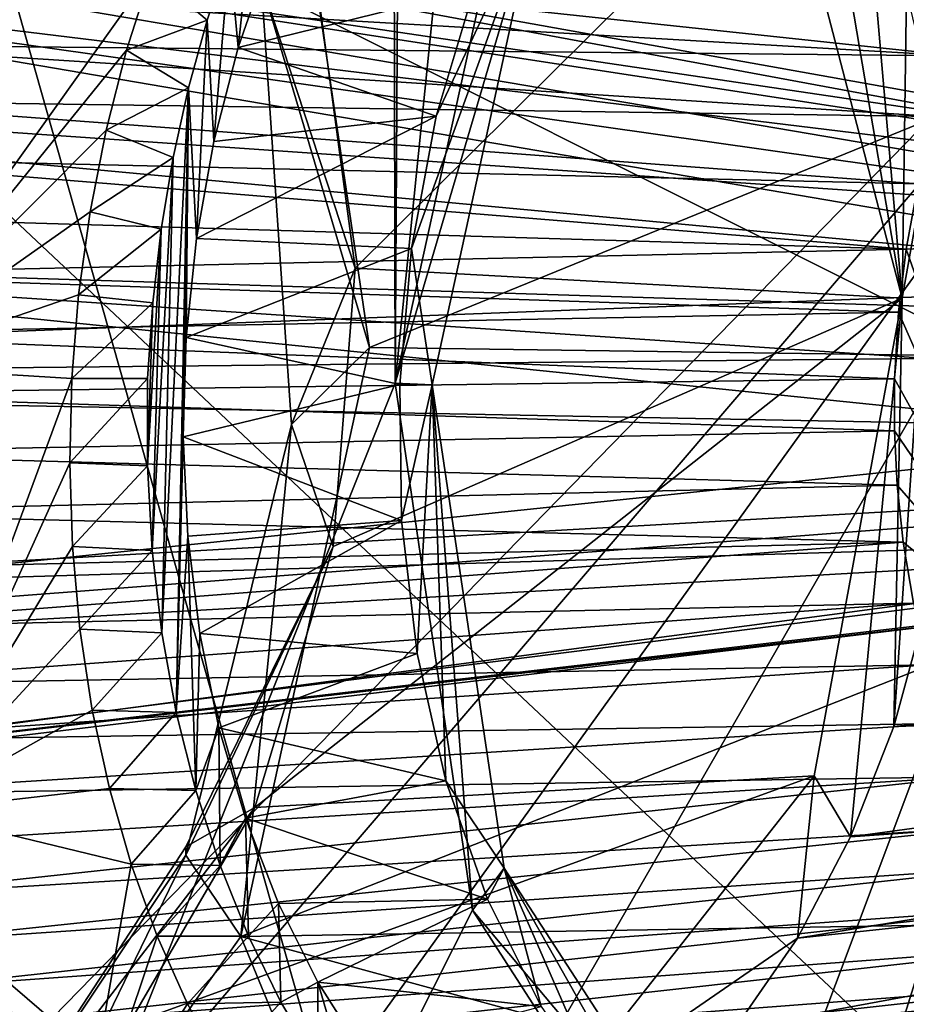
# Model space of a CAD drawing. Header units: metres. Extents: x -150 to 307, y -550 to 84.
# Tile 764 of 1056: x 230.99 to 232.96, y -12.51 to -10.33. Entities that reach past the tile are written whole.
import ezdxf

# ---------------------------------------------------------------- set-up
doc = ezdxf.new("R2010")
doc.units = ezdxf.units.M
doc.layers.add('solid_26006363', color=7, linetype='CONTINUOUS')

msp = doc.modelspace()

# ---------------------------------------------------------------- linework, layer by layer
at = {"layer": 'solid_26006363'}
for points in [[(231.821274, -11.13535, 906.658081), (231.887558, 0.003874, 906.296265), (232.955582, 0.032667, 907.429626)], [(232.079483, -9.963253, 906.844116), (231.821274, -11.13535, 906.658081), (232.955582, 0.032667, 907.429626)], [(229.176407, -9.081716, 939.973938), (229.99118, 0.000344, 940.69989), (245.823288, -11.224192, 949.513977)], [(229.99118, 0.000344, 940.69989), (246.654556, 0, 950.254578), (245.823288, -11.224192, 949.513977)], [(231.821274, -11.13535, 906.658081), (231.798233, -0.956543, 906.205505), (231.887558, 0.003874, 906.296265)], [(228.92836, -18.3787, 904.41925), (231.538284, -1.846836, 905.941406), (231.798233, -0.956543, 906.205505)], [(231.821274, -11.13535, 906.658081), (228.92836, -18.3787, 904.41925), (231.798233, -0.956543, 906.205505)], [(228.92836, -18.3787, 904.41925), (231.126663, -2.608949, 905.523438), (231.538284, -1.846836, 905.941406)], [(228.92836, -18.3787, 904.41925), (230.590988, -3.193463, 904.979858), (231.126663, -2.608949, 905.523438)], [(230.704575, -12.907818, 915.184753), (233.84108, -9.693657, 918.493286), (229.914856, -6.909317, 913.890198)], [(226.778427, -17.64673, 937.837463), (229.176407, -9.081716, 939.973938), (243.263184, -22.325003, 947.232971)], [(229.176407, -9.081716, 939.973938), (245.823288, -11.224192, 949.513977), (244.751938, -16.872917, 948.559448)], [(229.176407, -9.081716, 939.973938), (244.751938, -16.872917, 948.559448), (243.263184, -22.325003, 947.232971)], [(227.986526, -11.174596, 940.932434), (232.178726, -14.522954, 943.607666), (230.810181, -9.695123, 942.917969)], [(230.704575, -12.907818, 915.184753), (231.349457, -12.601836, 915.875549), (233.84108, -9.693657, 918.493286)], [(230.810181, -9.695123, 942.917969), (232.178726, -14.522954, 943.607666), (234.082382, -9.956576, 945.067505)], [(231.685852, -12.684347, 916.260376), (233.84108, -9.693657, 918.493286), (231.349457, -12.601836, 915.875549)], [(231.685852, -12.684347, 916.260376), (231.979095, -12.922008, 916.612305), (233.84108, -9.693657, 918.493286)], [(231.979095, -12.922008, 916.612305), (232.325256, -13.732337, 917.079651), (233.84108, -9.693657, 918.493286)], [(232.272293, -14.716175, 917.11731), (232.318146, -18.320107, 917.583191), (233.84108, -9.693657, 918.493286)], [(232.325256, -13.732337, 917.079651), (232.272293, -14.716175, 917.11731), (233.84108, -9.693657, 918.493286)], [(232.318146, -18.320107, 917.583191), (233.002869, -18.623207, 918.396973), (233.84108, -9.693657, 918.493286)], [(231.52388, -10.243747, 913.439819), (231.569366, -9.734854, 913.646667), (231.76413, -11.05602, 913.959351)], [(231.76413, -11.05602, 913.959351), (231.569366, -9.734854, 913.646667), (234.849518, -9.799221, 917.370361)], [(234.162216, -10.701936, 907.605164), (229.139526, -9.803283, 913.217468), (228.622665, -9.881258, 912.664795)], [(234.277756, -10.755065, 907.708069), (229.5681, -10.180103, 913.71051), (229.139526, -9.803283, 913.217468)], [(234.277756, -10.755065, 907.708069), (229.139526, -9.803283, 913.217468), (234.162216, -10.701936, 907.605164)], [(231.76413, -11.05602, 913.959351), (234.849518, -9.799221, 917.370361), (234.69664, -11.097135, 917.285706)], [(232.751617, -9.798073, 911.230591), (232.68364, -9.936358, 911.165771), (232.947159, -10.946714, 911.528442)], [(232.866287, -10.02001, 911.371704), (232.751617, -9.798073, 911.230591), (232.947159, -10.946714, 911.528442)], [(233.9272, -10.783241, 907.395752), (228.622665, -9.881258, 912.664795), (228.220383, -10.388286, 912.270203)], [(234.039429, -10.711212, 907.495728), (228.622665, -9.881258, 912.664795), (233.9272, -10.783241, 907.395752)], [(234.162216, -10.701936, 907.605164), (228.622665, -9.881258, 912.664795), (234.039429, -10.711212, 907.495728)], [(232.68364, -9.936358, 911.165771), (231.651627, -10.279539, 912.963501), (231.732361, -10.879942, 913.112183)], [(232.947159, -10.946714, 911.528442), (232.68364, -9.936358, 911.165771), (231.732361, -10.879942, 913.112183)], [(232.139496, -10.056274, 907.009155), (231.821274, -11.13535, 906.658081), (232.079483, -9.963253, 906.844116)], [(232.178726, -14.522954, 943.607666), (235.26825, -13.390241, 945.670593), (234.082382, -9.956576, 945.067505)], [(232.956818, -10.26596, 911.488525), (232.866287, -10.02001, 911.371704), (232.947159, -10.946714, 911.528442)], [(231.5103, -10.041567, 907.704712), (231.453568, -10.182792, 907.654663), (231.47261, -10.390056, 907.689697)], [(231.5103, -10.041567, 907.704712), (231.47261, -10.390056, 907.689697), (231.541809, -10.189455, 907.748535)], [(232.139496, -10.056274, 907.009155), (231.903183, -11.139216, 906.843567), (231.821274, -11.13535, 906.658081)], [(231.857178, -10.836549, 907.062561), (231.903183, -11.139216, 906.843567), (232.139496, -10.056274, 907.009155)], [(231.912521, -10.542612, 907.096985), (231.857178, -10.836549, 907.062561), (232.139496, -10.056274, 907.009155)], [(231.996399, -10.260385, 907.164124), (231.912521, -10.542612, 907.096985), (232.139496, -10.056274, 907.009155)], [(231.279556, -10.224128, 907.810181), (230.859283, -10.115918, 908.107727), (230.656448, -11.097858, 907.985596)], [(233.064667, -10.408668, 906.541504), (230.584808, -10.264628, 908.928406), (230.631561, -10.149052, 908.969666)], [(233.111633, -10.292214, 906.583069), (233.064667, -10.408668, 906.541504), (230.631561, -10.149052, 908.969666)], [(234.425278, -11.009584, 907.839539), (229.751144, -10.862648, 913.961792), (229.5681, -10.180103, 913.71051)], [(234.369888, -10.862524, 907.790161), (229.5681, -10.180103, 913.71051), (234.277756, -10.755065, 907.708069)], [(234.425278, -11.009584, 907.839539), (229.5681, -10.180103, 913.71051), (234.369888, -10.862524, 907.790161)], [(231.279556, -10.224128, 907.810181), (231.403824, -10.32944, 907.61261), (231.453568, -10.182792, 907.654663)], [(231.453568, -10.182792, 907.654663), (231.403824, -10.32944, 907.61261), (231.418381, -10.59911, 907.647766)], [(231.453568, -10.182792, 907.654663), (231.418381, -10.59911, 907.647766), (231.47261, -10.390056, 907.689697)], [(231.541809, -10.189455, 907.748535), (231.47261, -10.390056, 907.689697), (231.996399, -10.260385, 907.164124)], [(231.224518, -10.396275, 907.766235), (231.279556, -10.224128, 907.810181), (230.656448, -11.097858, 907.985596)], [(231.224518, -10.396275, 907.766235), (231.403824, -10.32944, 907.61261), (231.279556, -10.224128, 907.810181)], [(231.590988, -11.227314, 913.599548), (231.52388, -10.243747, 913.439819), (231.76413, -11.05602, 913.959351)], [(231.732361, -10.879942, 913.112183), (231.52388, -10.243747, 913.439819), (231.590988, -11.227314, 913.599548)], [(231.732361, -10.879942, 913.112183), (231.651627, -10.279539, 912.963501), (231.52388, -10.243747, 913.439819)], [(233.064667, -10.408668, 906.541504), (230.543304, -10.384243, 908.893066), (230.584808, -10.264628, 908.928406)], [(231.47261, -10.390056, 907.689697), (231.912521, -10.542612, 907.096985), (231.996399, -10.260385, 907.164124)], [(233.021179, -10.530625, 911.578491), (232.956818, -10.26596, 911.488525), (232.947159, -10.946714, 911.528442)], [(231.224518, -10.396275, 907.766235), (231.362106, -10.479741, 907.579529), (231.403824, -10.32944, 907.61261)], [(231.403824, -10.32944, 907.61261), (231.362106, -10.479741, 907.579529), (231.3797, -10.81438, 907.622986)], [(231.403824, -10.32944, 907.61261), (231.3797, -10.81438, 907.622986), (231.418381, -10.59911, 907.647766)], [(233.842621, -10.91079, 907.320374), (228.220383, -10.388286, 912.270203), (228.086258, -11.130485, 912.184326)], [(233.9272, -10.783241, 907.395752), (228.220383, -10.388286, 912.270203), (233.842621, -10.91079, 907.320374)], [(233.020355, -10.543189, 906.503662), (230.507263, -10.507519, 908.863953), (230.543304, -10.384243, 908.893066)], [(233.064667, -10.408668, 906.541504), (233.020355, -10.543189, 906.503662), (230.543304, -10.384243, 908.893066)], [(231.179138, -10.573712, 907.734253), (231.224518, -10.396275, 907.766235), (230.656448, -11.097858, 907.985596)], [(231.179138, -10.573712, 907.734253), (231.362106, -10.479741, 907.579529), (231.224518, -10.396275, 907.766235)], [(231.47261, -10.390056, 907.689697), (231.418381, -10.59911, 907.647766), (231.912521, -10.542612, 907.096985)], [(231.179138, -10.573712, 907.734253), (231.328217, -10.634063, 907.555115), (231.362106, -10.479741, 907.579529)], [(231.362106, -10.479741, 907.579529), (231.30278, -11.689418, 907.610596), (231.334869, -11.866434, 907.658997)], [(231.362106, -10.479741, 907.579529), (231.328217, -10.634063, 907.555115), (231.30278, -11.689418, 907.610596)], [(231.362106, -10.479741, 907.579529), (231.334869, -11.866434, 907.658997), (231.350647, -11.254686, 907.626282)], [(231.362106, -10.479741, 907.579529), (231.350647, -11.254686, 907.626282), (231.356995, -11.033672, 907.615723)], [(231.362106, -10.479741, 907.579529), (231.356995, -11.033672, 907.615723), (231.3797, -10.81438, 907.622986)], [(232.982361, -10.692386, 906.473145), (230.476898, -10.633924, 908.841187), (230.507263, -10.507519, 908.863953)], [(233.020355, -10.543189, 906.503662), (232.982361, -10.692386, 906.473145), (230.507263, -10.507519, 908.863953)], [(232.928223, -11.897611, 911.583679), (233.021179, -10.530625, 911.578491), (232.947159, -10.946714, 911.528442)], [(232.928223, -11.897611, 911.583679), (232.999817, -11.637042, 911.640808), (233.021179, -10.530625, 911.578491)], [(231.3797, -10.81438, 907.622986), (231.857178, -10.836549, 907.062561), (231.912521, -10.542612, 907.096985)], [(231.418381, -10.59911, 907.647766), (231.3797, -10.81438, 907.622986), (231.912521, -10.542612, 907.096985)], [(231.143631, -10.755228, 907.714355), (231.179138, -10.573712, 907.734253), (230.656448, -11.097858, 907.985596)], [(231.143631, -10.755228, 907.714355), (231.328217, -10.634063, 907.555115), (231.179138, -10.573712, 907.734253)], [(232.955612, -10.837691, 906.454041), (230.452332, -10.762883, 908.824951), (230.476898, -10.633924, 908.841187)], [(232.982361, -10.692386, 906.473145), (232.955612, -10.837691, 906.454041), (230.476898, -10.633924, 908.841187)], [(231.143631, -10.755228, 907.714355), (231.301758, -10.793054, 907.539124), (231.328217, -10.634063, 907.555115)], [(231.328217, -10.634063, 907.555115), (231.281509, -11.506959, 907.573364), (231.30278, -11.689418, 907.610596)], [(231.328217, -10.634063, 907.555115), (231.301758, -10.793054, 907.539124), (231.281509, -11.506959, 907.573364)], [(233.247162, -10.824629, 906.347778), (232.955612, -10.837691, 906.454041), (232.982361, -10.692386, 906.473145)], [(232.955612, -10.837691, 906.454041), (230.43367, -10.893947, 908.815186), (230.452332, -10.762883, 908.824951)], [(231.11821, -10.939449, 907.706604), (231.143631, -10.755228, 907.714355), (230.656448, -11.097858, 907.985596)], [(231.11821, -10.939449, 907.706604), (231.301758, -10.793054, 907.539124), (231.143631, -10.755228, 907.714355)], [(231.11821, -10.939449, 907.706604), (231.282745, -10.956702, 907.531494), (231.301758, -10.793054, 907.539124)], [(231.301758, -10.793054, 907.539124), (231.270981, -11.31881, 907.547241), (231.281509, -11.506959, 907.573364)], [(231.301758, -10.793054, 907.539124), (231.282745, -10.956702, 907.531494), (231.270981, -11.31881, 907.547241)], [(231.3797, -10.81438, 907.622986), (231.356995, -11.033672, 907.615723), (231.857178, -10.836549, 907.062561)], [(232.955612, -10.837691, 906.454041), (232.938797, -10.977802, 906.444824), (230.43367, -10.893947, 908.815186)], [(231.356995, -11.033672, 907.615723), (231.831192, -11.13813, 907.061279), (231.857178, -10.836549, 907.062561)], [(231.857178, -10.836549, 907.062561), (231.831192, -11.13813, 907.061279), (231.903183, -11.139216, 906.843567)], [(233.282028, -11.758926, 906.457703), (232.938797, -10.977802, 906.444824), (232.955612, -10.837691, 906.454041)], [(233.247162, -10.824629, 906.347778), (233.282028, -11.758926, 906.457703), (232.955612, -10.837691, 906.454041)], [(234.394638, -11.337644, 907.812195), (229.617462, -11.607019, 913.875366), (229.751144, -10.862648, 913.961792)], [(234.434814, -11.175767, 907.848022), (229.751144, -10.862648, 913.961792), (234.425278, -11.009584, 907.839539)], [(234.394638, -11.337644, 907.812195), (229.751144, -10.862648, 913.961792), (234.434814, -11.175767, 907.848022)], [(231.683716, -11.49825, 913.115845), (231.732361, -10.879942, 913.112183), (231.590988, -11.227314, 913.599548)], [(232.947159, -10.946714, 911.528442), (231.732361, -10.879942, 913.112183), (231.683716, -11.49825, 913.115845)], [(232.938797, -10.977802, 906.444824), (230.421082, -11.026245, 908.812073), (230.43367, -10.893947, 908.815186)], [(233.802444, -11.072666, 907.284607), (233.842621, -10.91079, 907.320374), (228.086258, -11.130485, 912.184326)], [(231.11821, -10.939449, 907.706604), (230.656448, -11.097858, 907.985596), (231.103119, -11.124987, 907.711243)], [(231.11821, -10.939449, 907.706604), (231.103119, -11.124987, 907.711243), (231.282745, -10.956702, 907.531494)], [(232.947159, -10.946714, 911.528442), (231.683716, -11.49825, 913.115845), (231.509827, -12.077323, 912.975952)], [(232.947159, -10.946714, 911.528442), (231.509827, -12.077323, 912.975952), (232.751862, -12.007283, 911.399536)], [(232.832474, -12.142522, 911.499268), (232.947159, -10.946714, 911.528442), (232.751862, -12.007283, 911.399536)], [(232.832474, -12.142522, 911.499268), (232.928223, -11.897611, 911.583679), (232.947159, -10.946714, 911.528442)], [(231.103119, -11.124987, 907.711243), (231.271179, -11.124996, 907.532288), (231.282745, -10.956702, 907.531494)], [(231.282745, -10.956702, 907.531494), (231.271179, -11.124996, 907.532288), (231.270981, -11.31881, 907.547241)], [(232.938797, -10.977802, 906.444824), (232.930313, -11.125387, 906.444458), (230.421082, -11.026245, 908.812073)], [(233.282028, -11.758926, 906.457703), (232.930313, -11.125387, 906.444458), (232.938797, -10.977802, 906.444824)], [(232.930313, -11.125387, 906.444458), (230.414688, -11.158768, 908.815613), (230.421082, -11.026245, 908.812073)], [(231.356995, -11.033672, 907.615723), (231.350647, -11.254686, 907.626282), (231.831192, -11.13813, 907.061279)], [(231.478439, -12.363503, 913.751404), (231.76413, -11.05602, 913.959351), (234.69664, -11.097135, 917.285706)], [(231.590988, -11.227314, 913.599548), (231.76413, -11.05602, 913.959351), (231.478439, -12.363503, 913.751404)], [(233.802444, -11.072666, 907.284607), (228.086258, -11.130485, 912.184326), (233.811981, -11.238849, 907.293091)], [(230.656448, -11.097858, 907.985596), (230.748444, -12.08591, 908.199402), (231.103119, -11.124987, 907.711243)], [(231.478439, -12.363503, 913.751404), (234.69664, -11.097135, 917.285706), (234.911011, -12.307276, 917.630127)], [(232.930313, -11.125387, 906.444458), (232.930206, -11.241419, 906.450928), (230.414688, -11.158768, 908.815613)], [(230.748444, -12.08591, 908.199402), (231.098358, -11.312141, 907.728699), (231.103119, -11.124987, 907.711243)], [(231.103119, -11.124987, 907.711243), (231.098358, -11.312141, 907.728699), (231.271179, -11.124996, 907.532288)], [(231.098358, -11.312141, 907.728699), (231.270981, -11.31881, 907.547241), (231.271179, -11.124996, 907.532288)], [(233.282028, -11.758926, 906.457703), (232.930206, -11.241419, 906.450928), (232.930313, -11.125387, 906.444458)], [(233.811981, -11.238849, 907.293091), (228.086258, -11.130485, 912.184326), (228.270142, -11.816471, 912.437195)], [(231.821274, -11.13535, 906.658081), (231.992523, -12.305142, 906.933716), (228.92836, -18.3787, 904.41925)], [(231.350647, -11.254686, 907.626282), (231.835495, -11.44042, 907.093567), (231.831192, -11.13813, 907.061279)], [(231.903183, -11.139216, 906.843567), (231.992523, -12.305142, 906.933716), (231.821274, -11.13535, 906.658081)], [(231.831192, -11.13813, 907.061279), (231.835495, -11.44042, 907.093567), (231.903183, -11.139216, 906.843567)], [(231.835495, -11.44042, 907.093567), (231.869843, -11.735835, 907.158386), (231.903183, -11.139216, 906.843567)], [(231.869843, -11.735835, 907.158386), (231.933914, -12.017959, 907.254822), (231.903183, -11.139216, 906.843567)], [(231.903183, -11.139216, 906.843567), (232.063416, -12.21225, 907.110901), (231.992523, -12.305142, 906.933716)], [(231.933914, -12.017959, 907.254822), (232.063416, -12.21225, 907.110901), (231.903183, -11.139216, 906.843567)], [(232.930206, -11.241419, 906.450928), (230.41449, -11.291026, 908.825867), (230.414688, -11.158768, 908.815613)], [(227.986526, -11.174596, 940.932434), (229.450043, -16.739889, 941.646545), (232.178726, -14.522954, 943.607666)], [(231.356125, -12.183289, 913.420898), (231.590988, -11.227314, 913.599548), (231.478439, -12.363503, 913.751404)], [(231.683716, -11.49825, 913.115845), (231.590988, -11.227314, 913.599548), (231.356125, -12.183289, 913.420898)], [(233.811981, -11.238849, 907.293091), (228.270142, -11.816471, 912.437195), (233.867371, -11.385909, 907.342468)], [(232.930206, -11.241419, 906.450928), (232.936249, -11.361664, 906.463989), (230.41449, -11.291026, 908.825867)], [(231.334869, -11.866434, 907.658997), (231.360733, -11.474628, 907.654358), (231.350647, -11.254686, 907.626282)], [(231.350647, -11.254686, 907.626282), (231.360733, -11.474628, 907.654358), (231.835495, -11.44042, 907.093567)], [(233.282028, -11.758926, 906.457703), (232.936249, -11.361664, 906.463989), (232.930206, -11.241419, 906.450928)], [(232.936249, -11.361664, 906.463989), (230.420471, -11.422311, 908.842712), (230.41449, -11.291026, 908.825867)], [(230.748444, -12.08591, 908.199402), (231.104385, -11.49817, 907.758423), (231.098358, -11.312141, 907.728699)], [(231.098358, -11.312141, 907.728699), (231.104385, -11.49817, 907.758423), (231.270981, -11.31881, 907.547241)], [(231.104385, -11.49817, 907.758423), (231.281509, -11.506959, 907.573364), (231.270981, -11.31881, 907.547241)], [(234.310059, -11.465193, 907.736877), (229.617462, -11.607019, 913.875366), (234.394638, -11.337644, 907.812195)], [(232.936249, -11.361664, 906.463989), (232.94957, -11.488325, 906.484863), (230.420471, -11.422311, 908.842712)], [(233.282028, -11.758926, 906.457703), (232.94957, -11.488325, 906.484863), (232.936249, -11.361664, 906.463989)], [(233.867371, -11.385909, 907.342468), (228.270142, -11.816471, 912.437195), (233.959503, -11.493368, 907.424561)], [(232.94957, -11.488325, 906.484863), (230.432571, -11.552055, 908.866028), (230.420471, -11.422311, 908.842712)], [(231.360733, -11.474628, 907.654358), (231.387177, -11.691019, 907.699829), (231.835495, -11.44042, 907.093567)], [(231.387177, -11.691019, 907.699829), (231.869843, -11.735835, 907.158386), (231.835495, -11.44042, 907.093567)], [(234.310059, -11.465193, 907.736877), (229.217499, -12.112364, 913.48291), (229.617462, -11.607019, 913.875366)], [(234.19783, -11.537221, 907.636902), (229.217499, -12.112364, 913.48291), (234.310059, -11.465193, 907.736877)], [(231.334869, -11.866434, 907.658997), (231.378342, -12.039463, 907.71936), (231.360733, -11.474628, 907.654358)], [(231.378342, -12.039463, 907.71936), (231.387177, -11.691019, 907.699829), (231.360733, -11.474628, 907.654358)], [(233.959503, -11.493368, 907.424561), (228.270142, -11.816471, 912.437195), (228.701187, -12.192594, 912.931946)], [(233.959503, -11.493368, 907.424561), (228.701187, -12.192594, 912.931946), (234.075043, -11.546497, 907.527466)], [(232.94957, -11.488325, 906.484863), (230.450836, -11.680161, 908.895813), (230.432571, -11.552055, 908.866028)], [(232.94957, -11.488325, 906.484863), (232.972061, -11.623502, 906.515625), (230.450836, -11.680161, 908.895813)], [(230.748444, -12.08591, 908.199402), (231.121155, -11.681684, 907.800232), (231.104385, -11.49817, 907.758423)], [(231.104385, -11.49817, 907.758423), (231.121155, -11.681684, 907.800232), (231.281509, -11.506959, 907.573364)], [(231.356628, -12.164496, 913.371704), (231.683716, -11.49825, 913.115845), (231.356125, -12.183289, 913.420898)], [(231.356628, -12.164496, 913.371704), (231.509827, -12.077323, 912.975952), (231.683716, -11.49825, 913.115845)], [(233.282028, -11.758926, 906.457703), (232.972061, -11.623502, 906.515625), (232.94957, -11.488325, 906.484863)], [(231.121155, -11.681684, 907.800232), (231.30278, -11.689418, 907.610596), (231.281509, -11.506959, 907.573364)], [(234.075043, -11.546497, 907.527466), (229.217499, -12.112364, 913.48291), (234.19783, -11.537221, 907.636902)], [(234.075043, -11.546497, 907.527466), (228.701187, -12.192594, 912.931946), (229.217499, -12.112364, 913.48291)], [(232.972061, -11.623502, 906.515625), (230.475296, -11.806187, 908.932129), (230.450836, -11.680161, 908.895813)], [(232.972061, -11.623502, 906.515625), (233.004257, -11.760604, 906.556519), (230.475296, -11.806187, 908.932129)], [(235.130661, -11.676764, 908.735718), (232.999817, -11.637042, 911.640808), (232.928223, -11.897611, 911.583679)], [(230.748444, -12.08591, 908.199402), (231.148575, -11.861287, 907.854004), (231.121155, -11.681684, 907.800232)], [(231.121155, -11.681684, 907.800232), (231.148575, -11.861287, 907.854004), (231.30278, -11.689418, 907.610596)], [(231.148575, -11.861287, 907.854004), (231.334869, -11.866434, 907.658997), (231.30278, -11.689418, 907.610596)], [(231.378342, -12.039463, 907.71936), (231.429916, -11.900874, 907.762268), (231.387177, -11.691019, 907.699829)], [(231.387177, -11.691019, 907.699829), (231.429916, -11.900874, 907.762268), (231.869843, -11.735835, 907.158386)], [(235.078979, -11.837373, 908.691711), (235.130661, -11.676764, 908.735718), (232.928223, -11.897611, 911.583679)], [(231.429916, -11.900874, 907.762268), (231.933914, -12.017959, 907.254822), (231.869843, -11.735835, 907.158386)], [(233.004257, -11.760604, 906.556519), (230.505859, -11.929357, 908.974731), (230.475296, -11.806187, 908.932129)], [(233.004257, -11.760604, 906.556519), (233.044388, -11.890805, 906.605164), (230.505859, -11.929357, 908.974731)], [(235.078979, -11.837373, 908.691711), (232.928223, -11.897611, 911.583679), (232.832474, -12.142522, 911.499268)], [(235.015854, -11.989699, 908.635498), (235.078979, -11.837373, 908.691711), (232.832474, -12.142522, 911.499268)], [(230.748444, -12.08591, 908.199402), (231.186508, -12.035577, 907.919556), (231.148575, -11.861287, 907.854004)], [(231.148575, -11.861287, 907.854004), (231.186508, -12.035577, 907.919556), (231.334869, -11.866434, 907.658997)], [(231.186508, -12.035577, 907.919556), (231.378342, -12.039463, 907.71936), (231.334869, -11.866434, 907.658997)], [(233.044388, -11.890805, 906.605164), (230.542252, -12.048853, 909.023376), (230.505859, -11.929357, 908.974731)], [(233.044388, -11.890805, 906.605164), (233.089905, -12.009152, 906.658691), (230.542252, -12.048853, 909.023376)], [(231.378342, -12.039463, 907.71936), (231.432266, -12.206081, 907.790405), (231.429916, -11.900874, 907.762268)], [(231.429916, -11.900874, 907.762268), (231.488464, -12.101382, 907.840942), (231.933914, -12.017959, 907.254822)], [(231.432266, -12.206081, 907.790405), (231.488464, -12.101382, 907.840942), (231.429916, -11.900874, 907.762268)], [(235.015854, -11.989699, 908.635498), (232.832474, -12.142522, 911.499268), (232.714233, -12.367473, 911.389099)], [(234.942871, -12.130722, 908.568665), (235.015854, -11.989699, 908.635498), (232.714233, -12.367473, 911.389099)], [(233.089905, -12.009152, 906.658691), (230.584259, -12.164127, 909.077759), (230.542252, -12.048853, 909.023376)], [(233.089905, -12.009152, 906.658691), (230.631744, -12.274652, 909.137634), (230.584259, -12.164127, 909.077759)], [(233.089905, -12.009152, 906.658691), (233.142166, -12.121032, 906.71875), (230.631744, -12.274652, 909.137634)], [(232.751862, -12.007283, 911.399536), (231.509827, -12.077323, 912.975952), (231.228806, -12.559422, 912.705139)], [(232.173218, -12.740714, 910.83252), (232.751862, -12.007283, 911.399536), (231.228806, -12.559422, 912.705139)], [(231.488464, -12.101382, 907.840942), (232.026428, -12.281067, 907.38092), (231.933914, -12.017959, 907.254822)], [(231.933914, -12.017959, 907.254822), (232.026428, -12.281067, 907.38092), (232.063416, -12.21225, 907.110901)], [(232.714233, -12.367473, 911.389099), (232.751862, -12.007283, 911.399536), (232.173218, -12.740714, 910.83252)], [(232.714233, -12.367473, 911.389099), (232.832474, -12.142522, 911.499268), (232.751862, -12.007283, 911.399536)], [(230.748444, -12.08591, 908.199402), (231.234665, -12.203227, 907.996277), (231.186508, -12.035577, 907.919556)], [(231.186508, -12.035577, 907.919556), (231.234665, -12.203227, 907.996277), (231.378342, -12.039463, 907.71936)], [(231.234665, -12.203227, 907.996277), (231.432266, -12.206081, 907.790405), (231.378342, -12.039463, 907.71936)], [(230.748444, -12.08591, 908.199402), (230.647064, -13.195089, 908.797974), (231.113983, -12.893855, 908.713074)], [(230.748444, -12.08591, 908.199402), (231.113983, -12.893855, 908.713074), (231.234665, -12.203227, 907.996277)], [(230.866425, -12.91474, 912.94635), (231.509827, -12.077323, 912.975952), (231.356628, -12.164496, 913.371704)], [(231.228806, -12.559422, 912.705139), (231.509827, -12.077323, 912.975952), (230.866425, -12.91474, 912.94635)], [(231.432266, -12.206081, 907.790405), (231.495361, -12.36307, 907.870605), (231.488464, -12.101382, 907.840942)], [(231.488464, -12.101382, 907.840942), (231.561981, -12.290333, 907.934814), (232.026428, -12.281067, 907.38092)], [(231.495361, -12.36307, 907.870605), (231.561981, -12.290333, 907.934814), (231.488464, -12.101382, 907.840942)], [(233.142166, -12.121032, 906.71875), (230.684448, -12.379641, 909.202698), (230.631744, -12.274652, 909.137634)], [(233.142166, -12.121032, 906.71875), (233.191345, -12.209904, 906.774292), (230.684448, -12.379641, 909.202698)], [(234.942871, -12.130722, 908.568665), (232.714233, -12.367473, 911.389099), (232.575897, -12.567421, 911.255432)], [(234.78479, -12.358649, 908.419189), (234.942871, -12.130722, 908.568665), (232.575897, -12.567421, 911.255432)], [(230.866425, -12.91474, 912.94635), (231.356628, -12.164496, 913.371704), (231.356125, -12.183289, 913.420898)], [(231.356125, -12.183289, 913.420898), (231.478439, -12.363503, 913.751404), (230.810806, -13.305218, 913.103882)], [(230.866425, -12.91474, 912.94635), (231.356125, -12.183289, 913.420898), (230.810806, -13.305218, 913.103882)], [(233.191345, -12.209904, 906.774292), (230.742126, -12.478446, 909.272583), (230.684448, -12.379641, 909.202698)], [(233.191345, -12.209904, 906.774292), (233.248718, -12.298656, 906.838257), (230.742126, -12.478446, 909.272583)], [(231.113983, -12.893855, 908.713074), (231.29274, -12.362916, 908.083496), (231.234665, -12.203227, 907.996277)], [(231.234665, -12.203227, 907.996277), (231.29274, -12.362916, 908.083496), (231.432266, -12.206081, 907.790405)], [(231.29274, -12.362916, 908.083496), (231.495361, -12.36307, 907.870605), (231.432266, -12.206081, 907.790405)], [(232.063416, -12.21225, 907.110901), (232.573196, -12.99762, 907.718933), (231.992523, -12.305142, 906.933716)], [(232.026428, -12.281067, 907.38092), (232.145355, -12.51888, 907.533875), (232.063416, -12.21225, 907.110901)], [(232.449921, -12.895834, 907.904358), (232.573196, -12.99762, 907.718933), (232.063416, -12.21225, 907.110901)], [(232.287811, -12.725387, 907.7099), (232.449921, -12.895834, 907.904358), (232.063416, -12.21225, 907.110901)], [(232.145355, -12.51888, 907.533875), (232.287811, -12.725387, 907.7099), (232.063416, -12.21225, 907.110901)], [(231.561981, -12.290333, 907.934814), (231.649536, -12.465207, 908.042725), (232.026428, -12.281067, 907.38092)], [(231.649536, -12.465207, 908.042725), (232.145355, -12.51888, 907.533875), (232.026428, -12.281067, 907.38092)], [(231.992523, -12.305142, 906.933716), (232.552139, -13.17409, 907.603027), (228.92836, -18.3787, 904.41925)], [(233.248718, -12.298656, 906.838257), (230.804504, -12.570704, 909.347046), (230.742126, -12.478446, 909.272583)], [(233.248718, -12.298656, 906.838257), (233.313492, -12.383926, 906.909607), (230.804504, -12.570704, 909.347046)], [(231.495361, -12.36307, 907.870605), (231.567566, -12.509555, 907.959717), (231.561981, -12.290333, 907.934814)], [(231.567566, -12.509555, 907.959717), (231.649536, -12.465207, 908.042725), (231.561981, -12.290333, 907.934814)], [(232.573196, -12.99762, 907.718933), (232.552139, -13.17409, 907.603027), (231.992523, -12.305142, 906.933716)], [(230.790909, -12.318615, 909.310486), (231.423721, -12.862785, 910.03479), (229.367783, -12.421961, 910.599426)], [(231.371246, -13.014849, 909.99231), (231.423721, -12.862785, 910.03479), (230.790909, -12.318615, 909.310486)], [(231.215759, -12.945352, 909.819397), (231.371246, -13.014849, 909.99231), (230.790909, -12.318615, 909.310486)], [(231.101669, -12.872052, 909.690796), (231.215759, -12.945352, 909.819397), (230.790909, -12.318615, 909.310486)], [(231.016037, -12.804227, 909.593201), (231.101669, -12.872052, 909.690796), (230.790909, -12.318615, 909.310486)], [(230.941788, -12.733904, 909.507751), (231.016037, -12.804227, 909.593201), (230.790909, -12.318615, 909.310486)], [(232.355515, -12.601836, 914.746338), (231.478439, -12.363503, 913.751404), (234.911011, -12.307276, 917.630127)], [(232.68927, -12.68286, 915.127441), (232.355515, -12.601836, 914.746338), (234.911011, -12.307276, 917.630127)], [(234.778305, -12.307509, 909.930359), (235.639847, -17.84992, 911.454834), (232.383209, -18.155432, 907.965149)], [(234.166992, -13.164701, 909.338074), (234.778305, -12.307509, 909.930359), (232.383209, -18.155432, 907.965149)], [(232.982422, -12.918142, 915.478394), (232.68927, -12.68286, 915.127441), (234.911011, -12.307276, 917.630127)], [(231.704315, -12.913948, 914.05011), (230.810806, -13.305218, 913.103882), (231.478439, -12.363503, 913.751404)], [(231.113983, -12.893855, 908.713074), (231.360336, -12.513295, 908.180725), (231.29274, -12.362916, 908.083496)], [(231.29274, -12.362916, 908.083496), (231.360336, -12.513295, 908.180725), (231.495361, -12.36307, 907.870605)], [(231.360336, -12.513295, 908.180725), (231.567566, -12.509555, 907.959717), (231.495361, -12.36307, 907.870605)], [(232.355515, -12.601836, 914.746338), (231.704315, -12.913948, 914.05011), (231.478439, -12.363503, 913.751404)], [(232.575897, -12.567421, 911.255432), (232.714233, -12.367473, 911.389099), (232.173218, -12.740714, 910.83252)], [(234.78479, -12.358649, 908.419189), (232.575897, -12.567421, 911.255432), (232.42424, -12.734319, 911.104858)], [(234.630615, -12.515401, 908.269348), (234.78479, -12.358649, 908.419189), (232.42424, -12.734319, 911.104858)], [(233.313492, -12.383926, 906.909607), (230.871185, -12.655966, 909.425537), (230.804504, -12.570704, 909.347046)], [(233.313492, -12.383926, 906.909607), (233.385788, -12.464301, 906.988403), (230.871185, -12.655966, 909.425537)], [(231.423721, -12.862785, 910.03479), (229.671951, -12.80938, 910.979858), (229.367783, -12.421961, 910.599426)], [(233.385788, -12.464301, 906.988403), (230.941788, -12.733904, 909.507751), (230.871185, -12.655966, 909.425537)], [(233.385788, -12.464301, 906.988403), (233.465729, -12.538241, 907.074585), (230.941788, -12.733904, 909.507751)], [(231.567566, -12.509555, 907.959717), (231.649597, -12.647356, 908.058716), (231.649536, -12.465207, 908.042725)], [(231.649536, -12.465207, 908.042725), (231.75, -12.623651, 908.163147), (232.145355, -12.51888, 907.533875)], [(231.739548, -12.773784, 908.165344), (231.75, -12.623651, 908.163147), (231.649536, -12.465207, 908.042725)], [(231.649597, -12.647356, 908.058716), (231.739548, -12.773784, 908.165344), (231.649536, -12.465207, 908.042725)], [(231.113983, -12.893855, 908.713074), (231.43692, -12.65304, 908.287354), (231.360336, -12.513295, 908.180725)], [(231.360336, -12.513295, 908.180725), (231.43692, -12.65304, 908.287354), (231.567566, -12.509555, 907.959717)], [(231.43692, -12.65304, 908.287354), (231.649597, -12.647356, 908.058716), (231.567566, -12.509555, 907.959717)]]:
    msp.add_3dface(points, dxfattribs=at)

doc.saveas('drawing.dxf')
